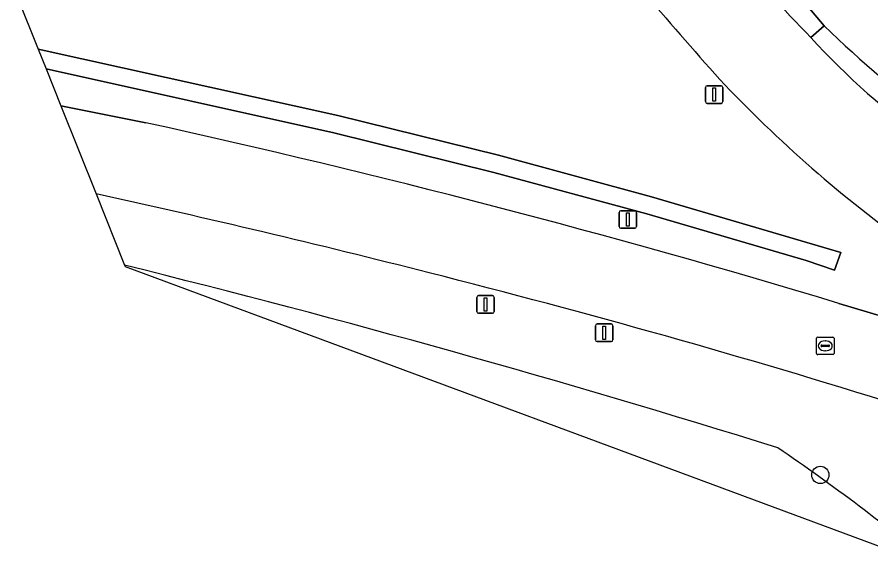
# Model space of a CAD drawing. Extents: x 155018 to 156648, y 383979 to 385733.
# Drawn here: x 155598.56 to 155646.96, y 384013.43 to 384044.66 of the extents above; entities that cross this region are included whole.
import ezdxf

# ---------------------------------------------------------------- set-up
doc = ezdxf.new("R2010")
doc.units = 0
for name, color, linetype in [('IMGEO_Berm_halfverhard', 7, 'Continuous'), ('IMGEO_Berm_open', 7, 'Continuous'), ('IMGEO_Boom', 7, 'Continuous'), ('IMGEO_Groenvoorziening', 7, 'Continuous'), ('IMGEO_Lichtmast', 7, 'Continuous'), ('IMGEO_Rijbaan_lokaal_gesloten', 7, 'Continuous'), ('IMGEO_Rioolput', 7, 'Continuous'), ('IMGEO_Verkeersbordpaal', 7, 'Continuous'), ('IMGEO_Waterloop', 7, 'Continuous')]:
    doc.layers.add(name, color=color, linetype=linetype)

msp = doc.modelspace()

# ---------------------------------------------------------------- linework, layer by layer
at = {"layer": 'IMGEO_Berm_halfverhard'}
msp.add_lwpolyline([(155644.305, 384044.171), (155643.557, 384043.496)], dxfattribs=at)
for centre, radius, start, end in [((155691.931, 384093.413), 68.506, 225.95562, 233.31928), ((155675.395, 384072.695), 43.2, 222.5246, 234.4894)]:
    msp.add_arc(centre, radius, start, end, dxfattribs=at)
at = {"layer": 'IMGEO_Berm_open'}
msp.add_lwpolyline([(155643.557, 384043.496), (155644.305, 384044.171), (155642.461, 384046.385), (155640.76, 384048.433), (155640.173, 384049.127)], dxfattribs=at)
msp.add_arc((155733.901, 384130.75), 125.6, 220.91673, 224.00323, dxfattribs=at)
at = {"layer": 'IMGEO_Boom'}
msp.add_circle((155644.095, 384018.706), 0.489, dxfattribs=at)
at = {"layer": 'IMGEO_Groenvoorziening'}
for points in [[(155640.544, 384049.327), (155640.173, 384049.127), (155640.76, 384048.433), (155642.461, 384046.385), (155644.305, 384044.171)], [(155598.562, 384045.828), (155599.754, 384042.849), (155616.751, 384039.084), (155625.846, 384036.829), (155634.53, 384034.478), (155645.255, 384031.316), (155644.901, 384030.318), (155643.284, 384030.871), (155634.258, 384033.512), (155625.594, 384035.858), (155616.521, 384038.107), (155600.205, 384041.721), (155601.037, 384039.64), (155605.86, 384038.667)], [(155603.038, 384034.638), (155604.655, 384030.595)], [(155645.144, 384028.43), (155650.101, 384026.957), (155651.328, 384030.169), (155649.706, 384031.309)], [(155604.655, 384030.595), (155604.687, 384030.515), (155650.731, 384013.434)]]:
    msp.add_lwpolyline(points, dxfattribs=at)
for centre, radius, start, end in [((155776.373, 384165.523), 185.769, 220.0795, 222.16649), ((155691.931, 384093.413), 68.506, 225.95562, 233.31928), ((155692.8, 384092.408), 74.767, 223.62951, 234.80422), ((155493.1, 383525.462), 525.447, 73.18027, 77.60803), ((155477.987, 383465.016), 583.187, 75.711291, 77.618095), ((155449.873, 383405.495), 643.978, 72.671045, 76.092574), ((155449.873, 383405.495), 643.978, 72.671045, 76.092574), ((155497.868, 383539.357), 506.24, 72.67861, 75.81517), ((155572.212, 383918.544), 123.163, 50.39311, 55.66167), ((155572.212, 383918.544), 123.163, 50.39311, 55.66167)]:
    msp.add_arc(centre, radius, start, end, dxfattribs=at)
at = {"layer": 'IMGEO_Lichtmast'}
for p, q in [((155637.577, 384039.871), (155637.577, 384040.671)), ((155637.577, 384040.671), (155637.577, 384039.871)), ((155637.677, 384040.771), (155638.467, 384040.771)), ((155638.467, 384040.771), (155637.677, 384040.771)), ((155638.567, 384040.671), (155638.567, 384039.871)), ((155638.567, 384039.871), (155638.567, 384040.671)), ((155638.467, 384039.771), (155637.677, 384039.771)), ((155637.677, 384039.771), (155638.467, 384039.771)), ((155624.618, 384027.973), (155624.618, 384028.773)), ((155624.618, 384028.773), (155624.618, 384027.973)), ((155624.718, 384028.873), (155625.508, 384028.873)), ((155625.508, 384028.873), (155624.718, 384028.873)), ((155625.608, 384028.773), (155625.608, 384027.973)), ((155625.608, 384027.973), (155625.608, 384028.773)), ((155625.508, 384027.873), (155624.718, 384027.873)), ((155624.718, 384027.873), (155625.508, 384027.873))]:
    msp.add_line(p, q, dxfattribs=at)
for points in [[(155637.997, 384040.646), (155638.147, 384040.646), (155638.147, 384039.896), (155637.997, 384039.896), (155637.997, 384040.646)], [(155625.038, 384028.748), (155625.188, 384028.748), (155625.188, 384027.998), (155625.038, 384027.998), (155625.038, 384028.748)]]:
    msp.add_lwpolyline(points, dxfattribs=at)
for centre, start, end in [((155637.677, 384040.671), 90, 180), ((155637.677, 384040.671), 90, 180), ((155638.467, 384040.671), 0, 90), ((155638.467, 384040.671), 360, 90), ((155637.677, 384039.871), 180, 270), ((155637.677, 384039.871), 180, 270), ((155638.467, 384039.871), 270, 0), ((155638.467, 384039.871), 270, 0), ((155624.718, 384028.773), 90, 180), ((155624.718, 384028.773), 90, 180), ((155625.508, 384028.773), 0, 90), ((155625.508, 384028.773), 360, 90), ((155624.718, 384027.973), 180, 270), ((155624.718, 384027.973), 180, 270), ((155625.508, 384027.973), 270, 0), ((155625.508, 384027.973), 270, 0)]:
    msp.add_arc(centre, 0.1, start, end, dxfattribs=at)
at = {"layer": 'IMGEO_Rijbaan_lokaal_gesloten'}
for points in [[(155605.86, 384038.667), (155601.037, 384039.64), (155603.038, 384034.638)], [(155653.634, 384026.008), (155651.287, 384026.619), (155650.101, 384026.957), (155645.144, 384028.43)]]:
    msp.add_lwpolyline(points, dxfattribs=at)
for centre, radius, start, end in [((155733.901, 384130.75), 125.6, 220.91673, 224.00323), ((155776.373, 384165.523), 185.769, 220.0795, 222.16649), ((155675.395, 384072.695), 43.2, 222.5246, 234.4894), ((155692.8, 384092.408), 74.767, 223.62951, 234.80422), ((155493.1, 383525.462), 525.447, 73.18027, 77.60803), ((155477.987, 383465.016), 583.187, 75.711291, 77.618095), ((155497.868, 383539.357), 506.24, 72.67861, 75.81517)]:
    msp.add_arc(centre, radius, start, end, dxfattribs=at)
at = {"layer": 'IMGEO_Rioolput'}
for p, q in [((155643.87, 384025.598), (155643.87, 384026.45)), ((155643.945, 384026.524), (155644.797, 384026.524)), ((155644.172, 384026.067), (155644.57, 384026.067)), ((155644.358, 384026.304), (155644.383, 384026.304)), ((155644.871, 384026.45), (155644.871, 384025.598)), ((155644.129, 384026.018), (155644.129, 384026.03)), ((155644.567, 384025.981), (155644.169, 384025.981)), ((155644.381, 384025.744), (155644.356, 384025.744)), ((155644.613, 384026.03), (155644.613, 384026.018)), ((155644.797, 384025.524), (155643.945, 384025.524))]:
    msp.add_line(p, q, dxfattribs=at)
for points in [[(155643.87, 384025.598), (155643.87, 384026.45)], [(155643.945, 384026.524), (155644.797, 384026.524)], [(155644.871, 384026.45), (155644.871, 384025.598)], [(155644.797, 384025.524), (155643.945, 384025.524)]]:
    msp.add_lwpolyline(points, dxfattribs=at)
for centre, radius, start, end in [((155643.947, 384026.448), 0.0765, 91.552, 178.448), ((155643.947, 384026.448), 0.0765, 91.552, 178.448), ((155644.169, 384026.027), 0.0403, 85.8775, 175.7526), ((155644.574, 384026.029), 0.0386, 1.7309, 96.639), ((155644.795, 384026.448), 0.0765, 1.552, 88.448), ((155644.795, 384026.448), 0.0765, 1.552, 88.448), ((155643.947, 384025.6), 0.0765, 181.552, 268.448), ((155643.947, 384025.6), 0.0765, 181.552, 268.448), ((155644.166, 384026.017), 0.0366, 178.938, 274.7102), ((155644.57, 384026.024), 0.043, 264.8664, 352.4533), ((155644.795, 384025.6), 0.0765, 271.552, 358.448), ((155644.795, 384025.6), 0.0765, 271.552, 358.448)]:
    msp.add_arc(centre, radius, start, end, dxfattribs=at)
for centre, major_axis, ratio, start_param, end_param in [((155644.357, 384026.024), (-0.387, 0.002), 0.722429, 4.712389, 7.853982), ((155644.382, 384026.024), (-0.39, 0.002), 0.717154, 1.570796, 4.712389)]:
    msp.add_ellipse(centre, major_axis=major_axis, ratio=ratio, start_param=start_param, end_param=end_param, dxfattribs=at)
at = {"layer": 'IMGEO_Verkeersbordpaal'}
for p, q in [((155632.683, 384032.786), (155632.683, 384033.586)), ((155632.683, 384033.586), (155632.683, 384032.786)), ((155632.783, 384033.686), (155633.573, 384033.686)), ((155633.573, 384033.686), (155632.783, 384033.686)), ((155633.673, 384033.586), (155633.673, 384032.786)), ((155633.673, 384032.786), (155633.673, 384033.586)), ((155633.573, 384032.686), (155632.783, 384032.686)), ((155632.783, 384032.686), (155633.573, 384032.686)), ((155631.345, 384026.364), (155631.345, 384027.164)), ((155631.345, 384027.164), (155631.345, 384026.364)), ((155631.445, 384027.264), (155632.235, 384027.264)), ((155632.235, 384027.264), (155631.445, 384027.264)), ((155632.335, 384027.164), (155632.335, 384026.364)), ((155632.335, 384026.364), (155632.335, 384027.164)), ((155632.235, 384026.264), (155631.445, 384026.264)), ((155631.445, 384026.264), (155632.235, 384026.264))]:
    msp.add_line(p, q, dxfattribs=at)
for points in [[(155633.103, 384033.561), (155633.253, 384033.561), (155633.253, 384032.811), (155633.103, 384032.811), (155633.103, 384033.561)], [(155631.765, 384027.139), (155631.915, 384027.139), (155631.915, 384026.389), (155631.765, 384026.389), (155631.765, 384027.139)]]:
    msp.add_lwpolyline(points, dxfattribs=at)
for centre, start, end in [((155632.783, 384033.586), 90, 180), ((155632.783, 384033.586), 90, 180), ((155633.573, 384033.586), 0, 90), ((155633.573, 384033.586), 360, 90), ((155632.783, 384032.786), 180, 270), ((155632.783, 384032.786), 180, 270), ((155633.573, 384032.786), 270, 0), ((155633.573, 384032.786), 270, 0), ((155631.445, 384027.164), 90, 180), ((155631.445, 384027.164), 90, 180), ((155632.235, 384027.164), 0, 90), ((155632.235, 384027.164), 360, 90), ((155631.445, 384026.364), 180, 270), ((155631.445, 384026.364), 180, 270), ((155632.235, 384026.364), 270, 0), ((155632.235, 384026.364), 270, 0)]:
    msp.add_arc(centre, 0.1, start, end, dxfattribs=at)
at = {"layer": 'IMGEO_Waterloop'}
msp.add_lwpolyline([(155600.205, 384041.721), (155616.521, 384038.107), (155625.594, 384035.858), (155634.258, 384033.512), (155643.284, 384030.871), (155644.901, 384030.318), (155645.255, 384031.316), (155634.53, 384034.478), (155625.846, 384036.829), (155616.751, 384039.084), (155599.754, 384042.849)], close=True, dxfattribs=at)

doc.saveas('drawing.dxf')
